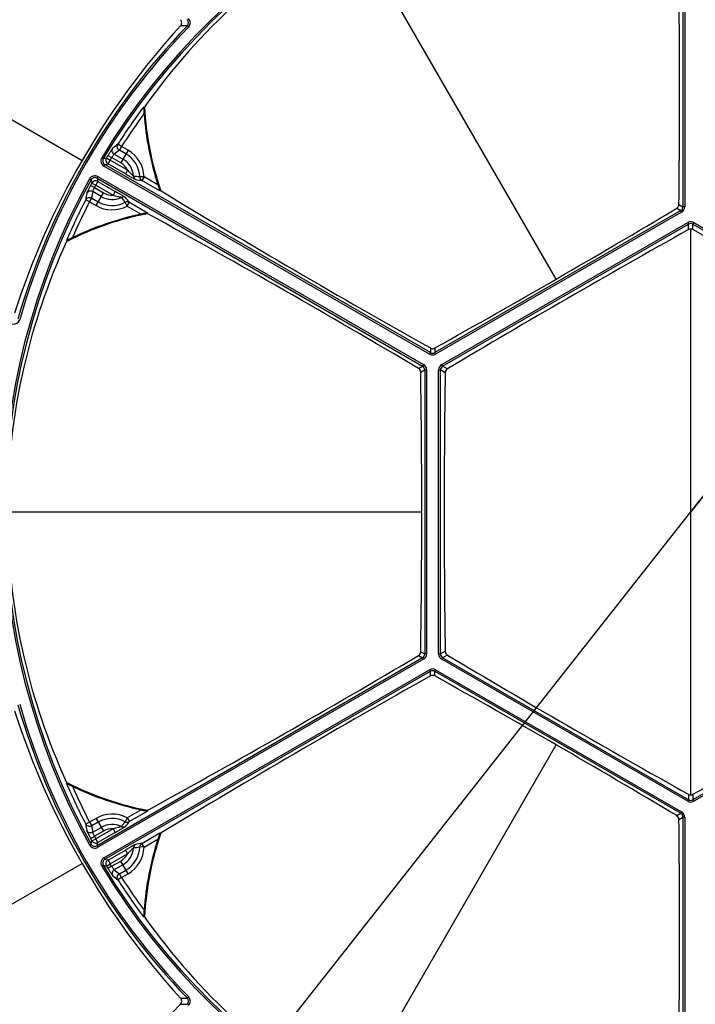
# Model space of a CAD drawing. Header units: millimetres. Extents: x 0 to 420, y -341 to 792.
# Tile 308 of 325: x 351 to 364, y 216 to 235. Entities that reach past the tile are written whole.
import ezdxf

# ---------------------------------------------------------------- set-up
doc = ezdxf.new("R2010")
doc.units = ezdxf.units.MM
doc.header["$LTSCALE"] = 23.1
doc.layers.get('0').update_dxf_attribs({"linetype": 'CONTINUOUS'})
doc.layers.add('COURBES', color=7, linetype='CONTINUOUS')
doc.layers.add('DIM_PILOTEES', color=7, linetype='CONTINUOUS')
doc.styles.get("Standard").update_dxf_attribs({"font": 'txt', "width": 0.7})
doc.styles.add('TEXTSTYLE_4', font='txt')
doc.dimstyles.new('DIMSTYLE_3', dxfattribs={"dimtxt": 2.5, "dimasz": 3.5, "dimexe": 2, "dimexo": 0, "dimtad": 1, "dimdec": 0, "dimlfac": 5.882353, "dimdsep": 46, "dimtxsty": 'Standard', "dimblk": '_FILLED', "dimblk1": '_FILLED', "dimblk2": '_FILLED', "dimcen": 0.09, "dimazin": 2, "dimtp": 0.8, "dimtm": 0.8, "dimtfac": 1, "dimtdec": 0, "dimtofl": 0, "dimtmove": 0, "dimatfit": 3, "dimldrblk": '_FILLED', "dimfxl": 0, "dimtolj": 1, "dimarcsym": 0})
doc.dimstyles.new('DIMSTYLE_5', dxfattribs={"dimtxt": 2.5, "dimasz": 3.5, "dimexe": 2, "dimexo": 0, "dimtad": 1, "dimdec": 0, "dimlfac": 5.882353, "dimdsep": 46, "dimtxsty": 'Standard', "dimblk": '_FILLED', "dimblk1": '_FILLED', "dimblk2": '_FILLED', "dimcen": 0.09, "dimazin": 2, "dimtp": 0.8, "dimtm": 0.8, "dimtfac": 1, "dimtdec": 0, "dimtmove": 0, "dimatfit": 2, "dimldrblk": '_FILLED', "dimfxl": 0, "dimtolj": 1, "dimarcsym": 0})

# ---------------------------------------------------------------- blocks, each defined once
blk = doc.blocks.new('_FILLED')
at = {"color": 0, "linetype": 'ByBlock'}
blk.add_solid([(0, 0), (-1, 0.1429), (-1, -0.1429)], dxfattribs=at)
blk = doc.blocks.new('*D9')
at = {"layer": 'DIM_PILOTEES', "color": 2, "linetype": 'Continuous'}
for p, q in [((322.755, 216.718), (322.755, 271.478)), ((404.884, 216.276), (404.884, 271.478)), ((322.755, 269.478), (363.82, 269.478)), ((404.884, 269.478), (363.82, 269.478))]:
    blk.add_line(p, q, dxfattribs=at)
at = {"layer": 'DIM_PILOTEES', "color": 2, "linetype": 'Continuous', "xscale": 3.5, "yscale": 3.5, "zscale": 3.5, "rotation": 180}
blk.add_blockref('_FILLED', (322.755, 269.478), dxfattribs=at)
at = {"layer": 'DIM_PILOTEES', "color": 2, "linetype": 'Continuous', "xscale": 3.5, "yscale": 3.5, "zscale": 3.5}
blk.add_blockref('_FILLED', (404.884, 269.478), dxfattribs=at)
at = {"layer": 'DIM_PILOTEES', "color": 2, "linetype": 'Continuous', "insert": (363.82, 272.603), "char_height": 2.5, "width": 8.57143, "attachment_point": 2, "line_spacing_factor": 0.9}
blk.add_mtext('{\\ftxt;\\W0.0001;\\H0.0001;\\~}{\\ftxt;\\W2.2857142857;\\H2.5; }{\\ftxt;\\W0.0001;\\H0.0001;\\~}', dxfattribs=at)
blk = doc.blocks.new('*D10')
at = {"layer": 'DIM_PILOTEES', "color": 2, "linetype": 'Continuous'}
for p, q in [((363.805, 225.178), (394.111, 263.644)), ((385.898, 253.221), (363.805, 225.178)), ((341.711, 197.135), (363.805, 225.178))]:
    blk.add_line(p, q, dxfattribs=at)
at = {"layer": 'DIM_PILOTEES', "color": 2, "linetype": 'Continuous', "xscale": 3.5, "yscale": 3.5, "zscale": 3.5}
for p, rotation in [((385.898, 253.221), 51.7666965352), ((341.711, 197.135), 231.7666965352)]:
    blk.add_blockref('_FILLED', p, dxfattribs=dict(at, rotation=rotation))
at = {"layer": 'DIM_PILOTEES', "color": 2, "linetype": 'Continuous', "insert": (385.947, 258.331), "char_height": 2.5, "width": 13.83929, "attachment_point": 1, "rotation": 51.7667, "line_spacing_factor": 0.9, "style": 'TEXTSTYLE_4'}
blk.add_mtext('{\\ftxt;\\W0.0001;\\H0.0001;\\~}{\\ftxt;\\W1.3333333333;\\H2.5; }{\\ftxt;\\W0.0001;\\H0.0001;\\~}{\\ftxt;\\W0.0001;\\H0.0001;\\~}{\\ftxt;\\W2.3571428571;\\H2.5; }{\\ftxt;\\W0.0001;\\H0.0001;\\~}', dxfattribs=at)

msp = doc.modelspace()

# ---------------------------------------------------------------- linework, layer by layer
at = {"color": 7, "linetype": 'Continuous'}
for p, q in [((363.6513, 238.5204), (363.6513, 231.1553)), ((363.6864, 238.5204), (363.6864, 231.1553)), ((361.1699, 229.7414), (357.1149, 236.7647)), ((344.1979, 236.4977), (351.8799, 232.0626)), ((353.9689, 234.6794), (353.9436, 234.7039)), ((353.0832, 233.1107), (353.0972, 233.1064)), ((352.6539, 232.339), (352.5825, 232.3849)), ((352.6539, 232.339), (352.6116, 232.2656)), ((352.7392, 232.192), (352.6116, 232.2656)), ((352.7816, 232.2653), (352.6377, 232.0161)), ((352.7816, 232.2653), (352.6539, 232.339)), ((352.2659, 232.1173), (352.296, 232.0993)), ((352.296, 232.0993), (352.3585, 232.1156)), ((352.3585, 232.1156), (352.4312, 232.0715)), ((352.3874, 232.1631), (352.4599, 232.1187)), ((352.3887, 231.998), (352.4312, 232.0715)), ((352.7706, 231.8756), (352.4312, 232.0715)), ((352.6377, 232.0161), (352.4599, 232.1187)), ((352.5111, 232.1869), (352.68, 232.0894)), ((352.3088, 231.9515), (352.3263, 231.9819)), ((358.6871, 228.269), (352.3088, 231.9515)), ((352.3263, 231.9819), (352.3887, 231.998)), ((358.7047, 228.2994), (352.3263, 231.9819)), ((352.7281, 231.802), (352.3887, 231.998)), ((352.7706, 231.8756), (352.7281, 231.802)), ((352.0255, 231.7009), (352.0562, 231.6839)), ((352.0562, 231.6839), (352.0733, 231.6216)), ((352.1905, 231.7467), (352.173, 231.7163)), ((352.173, 231.7163), (358.5513, 228.0337)), ((352.173, 231.7163), (352.1902, 231.6542)), ((352.1905, 231.7467), (358.5688, 228.0641)), ((353.0944, 231.7433), (353.0098, 231.7406)), ((353.0944, 231.7433), (353.052, 231.6698)), ((353.4047, 231.4661), (353.052, 231.6698)), ((353.3673, 231.5858), (353.0944, 231.7433)), ((352.1213, 231.5322), (352.0466, 231.5728)), ((352.0733, 231.6216), (352.1478, 231.5807)), ((352.1213, 231.5322), (352.299, 231.4295)), ((352.1902, 231.6542), (352.1478, 231.5807)), ((352.1478, 231.5807), (352.4872, 231.3847)), ((352.1902, 231.6542), (352.5297, 231.4583)), ((353.416, 231.4755), (353.4047, 231.4661)), ((353.4312, 231.4668), (353.416, 231.4755)), ((352.0275, 231.254), (351.952, 231.293)), ((352.0275, 231.254), (352.0699, 231.3273)), ((352.0699, 231.3273), (352.1975, 231.2537)), ((352.2567, 231.3562), (352.0878, 231.4537)), ((352.1552, 231.1803), (352.299, 231.4295)), ((352.5297, 231.4583), (352.4872, 231.3847)), ((352.0275, 231.254), (352.1552, 231.1803)), ((352.7636, 231.1703), (352.7237, 231.245)), ((352.7636, 231.1703), (352.8061, 231.2439)), ((352.7636, 231.1703), (353.0365, 231.0128)), ((352.8061, 231.2439), (353.1588, 231.0403)), ((363.5302, 231.1271), (363.6088, 231.0817)), ((363.5726, 231.2007), (363.6513, 231.1553)), ((363.6864, 231.1553), (363.6513, 231.1553)), ((353.1588, 231.0403), (353.1564, 231.0257)), ((353.1715, 231.017), (353.1564, 231.0257)), ((363.6088, 231.0817), (358.7896, 228.2994)), ((363.6263, 231.0513), (358.8072, 228.269)), ((363.6263, 231.0513), (363.6088, 231.0817)), ((358.9254, 228.0641), (363.7446, 230.8465)), ((358.943, 228.0337), (363.7622, 230.8161)), ((363.7446, 230.8465), (363.7622, 230.8161)), ((363.7622, 230.7087), (363.7622, 230.8161)), ((363.8046, 219.6359), (363.8046, 230.7197)), ((363.8647, 230.8465), (363.8471, 230.8161)), ((363.8471, 230.7087), (363.8471, 230.8161)), ((363.8471, 230.8161), (368.6663, 228.0337)), ((363.8647, 230.8465), (368.6838, 228.0641)), ((351.5846, 230.4864), (351.5739, 230.4964)), ((358.7047, 228.3902), (358.7047, 228.2994)), ((358.7896, 228.3901), (358.7896, 228.2994)), ((358.6871, 228.269), (358.7047, 228.2994)), ((358.8072, 228.269), (358.7896, 228.2994)), ((358.4726, 227.9883), (358.5513, 228.0337)), ((358.5688, 228.0641), (358.5513, 228.0337)), ((358.9254, 228.0641), (358.943, 228.0337)), ((359.036, 227.9801), (358.943, 228.0337)), ((358.5152, 227.9148), (358.5938, 227.9602)), ((358.5938, 227.9602), (358.5938, 222.3954)), ((358.6289, 227.9602), (358.5938, 227.9602)), ((358.6289, 227.9602), (358.6289, 222.3954)), ((358.8654, 222.3954), (358.8654, 227.9602)), ((358.8654, 227.9602), (358.9005, 227.9602)), ((358.9005, 222.3954), (358.9005, 227.9602)), ((358.9935, 227.9065), (358.9005, 227.9602)), ((350.4252, 225.1778), (358.5351, 225.1778)), ((358.5152, 222.4408), (358.5938, 222.3954)), ((358.9935, 222.4491), (358.9005, 222.3954)), ((358.5513, 222.3219), (352.173, 218.6393)), ((358.5688, 222.2915), (352.1905, 218.609)), ((358.4726, 222.3673), (358.5513, 222.3219)), ((358.5688, 222.2915), (358.5513, 222.3219)), ((358.6289, 222.3954), (358.5938, 222.3954)), ((358.8654, 222.3954), (358.9005, 222.3954)), ((358.9254, 222.2915), (358.943, 222.3219)), ((363.7446, 219.5091), (358.9254, 222.2915)), ((359.036, 222.3756), (358.943, 222.3219)), ((363.7622, 219.5395), (358.943, 222.3219)), ((368.6663, 222.3219), (363.8471, 219.5395)), ((368.6838, 222.2915), (363.8647, 219.5091)), ((352.3088, 218.4041), (358.6871, 222.0866)), ((352.3263, 218.3737), (358.7047, 222.0563)), ((358.6871, 222.0866), (358.7047, 222.0563)), ((358.7047, 221.9654), (358.7047, 222.0563)), ((358.8072, 222.0866), (358.7896, 222.0563)), ((358.7896, 221.9655), (358.7896, 222.0563)), ((358.7896, 222.0563), (363.6088, 219.2739)), ((358.8072, 222.0866), (363.6263, 219.3043)), ((357.1149, 213.5909), (361.1699, 220.6142)), ((351.5739, 219.8592), (351.5846, 219.8692)), ((363.7446, 219.5091), (363.7622, 219.5395)), ((363.7622, 219.6469), (363.7622, 219.5395)), ((363.8471, 219.6469), (363.8471, 219.5395)), ((363.8647, 219.5091), (363.8471, 219.5395)), ((353.0365, 219.3428), (352.7636, 219.1853)), ((353.1715, 219.3386), (353.1564, 219.3299)), ((353.1564, 219.3299), (353.1588, 219.3153)), ((352.1552, 219.1753), (352.0275, 219.1016)), ((352.1552, 219.1753), (352.299, 218.9261)), ((352.7636, 219.1853), (352.7237, 219.1106)), ((352.7636, 219.1853), (352.8061, 219.1117)), ((353.1588, 219.3153), (352.8061, 219.1117)), ((363.5302, 219.2285), (363.6088, 219.2739)), ((363.5726, 219.1549), (363.6513, 219.2003)), ((363.6263, 219.3043), (363.6088, 219.2739)), ((363.6513, 219.2003), (363.6513, 211.8352)), ((363.6864, 219.2003), (363.6513, 219.2003)), ((363.6864, 219.2003), (363.6864, 211.8352)), ((352.0275, 219.1016), (351.952, 219.0627)), ((352.0275, 219.1016), (352.0699, 219.0283)), ((352.1975, 219.102), (352.0699, 219.0283)), ((352.0878, 218.9019), (352.2567, 218.9994)), ((352.4872, 218.9709), (352.1478, 218.775)), ((352.4872, 218.9709), (352.5297, 218.8973)), ((352.0466, 218.7828), (352.1213, 218.8234)), ((352.0733, 218.7341), (352.1478, 218.775)), ((352.299, 218.9261), (352.1213, 218.8234)), ((352.1902, 218.7014), (352.1478, 218.775)), ((352.5297, 218.8973), (352.1902, 218.7014)), ((353.052, 218.6859), (353.4047, 218.8895)), ((353.0944, 218.6123), (353.3673, 218.7698)), ((353.4047, 218.8895), (353.416, 218.8801)), ((353.4312, 218.8888), (353.416, 218.8801)), ((352.0255, 218.6548), (352.0562, 218.6717)), ((352.0562, 218.6717), (352.0733, 218.7341)), ((352.173, 218.6393), (352.1902, 218.7014)), ((352.1905, 218.609), (352.173, 218.6393)), ((352.3887, 218.3577), (352.7281, 218.5536)), ((352.7281, 218.5536), (352.7706, 218.4801)), ((353.0944, 218.6123), (353.0098, 218.6151)), ((353.0944, 218.6123), (353.052, 218.6859)), ((352.3088, 218.4041), (352.3263, 218.3737)), ((352.3263, 218.3737), (352.3887, 218.3577)), ((352.3887, 218.3577), (352.4312, 218.2841)), ((352.4312, 218.2841), (352.7706, 218.4801)), ((344.1979, 213.8579), (351.8799, 218.293)), ((352.2659, 218.2383), (352.296, 218.2564)), ((352.296, 218.2564), (352.3585, 218.24)), ((352.3585, 218.24), (352.4312, 218.2841)), ((352.4599, 218.2369), (352.3874, 218.1926)), ((352.4599, 218.2369), (352.6377, 218.3395)), ((352.68, 218.2662), (352.5111, 218.1687)), ((352.6116, 218.09), (352.7392, 218.1637)), ((352.7816, 218.0903), (352.6377, 218.3395)), ((352.6539, 218.0166), (352.5825, 217.9707)), ((352.6539, 218.0166), (352.6116, 218.09)), ((352.6539, 218.0166), (352.7816, 218.0903)), ((353.0926, 217.2478), (353.0832, 217.245)), ((353.0972, 217.2492), (353.0926, 217.2478)), ((353.9436, 215.6517), (353.9689, 215.6762))]:
    msp.add_line(p, q, dxfattribs=at)
for radius in [33.745, 33.575, 33.405, 33.3124, 32.6694, 32.6636]:
    msp.add_circle((363.8046, 225.1778), radius, dxfattribs=at)
for centre, radius, start, end in [((363.8046, 225.1778), 32.725, 4.77875, 171.54338), ((363.8046, 225.1778), 13.4647, 91.02323, 148.97677), ((363.8046, 225.1778), 13.4297, 91.02323, 148.97677), ((177.2534, 233.411), 186.3323, 359.320339, 1.197758), ((363.4695, 225.7517), 12.7148, 119.98484, 144.57967), ((353.8826, 234.763), 0.0849, 315.95116, 45.03862), ((353.8825, 234.763), 0.1202, 315.98345, 45.00633), ((365.0813, 224.4407), 15.2437, 137.68467, 162.31533), ((363.8046, 225.1778), 13.7109, 135.98979, 164.01021), ((363.8046, 225.1778), 13.6756, 135.98979, 164.01021), ((354.1612, 195.5084), 39.1961, 90.31814, 90.5144), ((363.8046, 225.1778), 13.3371, 143.50209, 147.29071), ((363.8046, 225.1778), 13.3233, 143.40362, 143.48077), ((359.0446, 233.4224), 5.9558, 183.04088, 199.07999), ((359.0446, 233.4224), 5.95, 182.9486, 199.16856), ((363.8046, 225.1778), 13.2522, 143.92258, 147.29071), ((359.0446, 233.4224), 5.967, 184.23497, 197.92599), ((362.5334, 219.6354), 16.1731, 127.9719, 128.42668), ((362.4799, 219.5698), 16.08, 127.8573, 128.31213), ((352.4684, 231.7228), 0.6264, 1.87813, 60), ((352.3688, 232.0555), 0.12, 148.9643, 240.01247), ((352.3687, 232.0554), 0.0849, 148.93041, 240.04635), ((352.4313, 232.0716), 0.0851, 148.84929, 239.92981), ((363.8046, 225.1778), 13.3846, 148.54097, 148.77899), ((363.8046, 225.1778), 13.2996, 148.54097, 148.77899), ((352.4684, 231.7228), 0.4233, 4.57541, 60), ((352.4684, 231.7228), 0.5417, 1.87813, 60), ((352.4684, 231.7228), 0.3386, 26.81356, 60), ((363.8046, 225.1778), 13.4647, 151.02323, 208.97677), ((363.8046, 225.1778), 13.4297, 151.02323, 208.97677), ((352.1305, 231.6427), 0.12, 59.98736, 151.03587), ((352.1305, 231.6428), 0.0849, 59.95348, 151.06975), ((352.1478, 231.5805), 0.0851, 60.07019, 151.15071), ((351.2949, 219.3988), 12.4603, 82.08917, 82.64348), ((352.975, 231.7631), 0.0849, 184.41688, 239.79651), ((357.5952, 259.2401), 27.9421, 260.39352, 260.64237), ((353.0947, 231.7431), 0.0849, 181.74119, 239.79472), ((363.8046, 225.1778), 13.3846, 151.22101, 151.45903), ((363.8046, 225.1778), 13.2996, 151.22101, 151.45903), ((363.8046, 225.1778), 13.3371, 152.70929, 156.49791), ((367.9689, 229.0499), 16.1731, 171.57332, 172.0281), ((367.999, 229.1291), 16.08, 171.68787, 172.1427), ((352.4684, 231.7228), 0.4233, 240, 295.42459), ((352.4684, 231.7228), 0.3386, 240, 273.18644), ((352.6868, 231.2639), 0.0849, 60.20349, 115.58312), ((362.5527, 238.8997), 12.4581, 217.35647, 217.91088), ((331.1905, 213.5154), 27.956, 39.35769, 39.60643), ((448.4758, 388.3255), 183.407, 238.787269, 240.694634), ((363.8046, 225.1778), 13.2522, 152.70929, 156.07742), ((352.4684, 231.7228), 0.6264, 240, 298.12187), ((352.4684, 231.7228), 0.5417, 240, 298.12187), ((352.7639, 231.1702), 0.0849, 60.20527, 118.2588), ((267.2347, 392.4419), 187.8705, 299.165255, 300.834745), ((363.5664, 231.1553), 0.0849, 299.98257, 0.01743), ((363.5663, 231.1553), 0.12, 299.99809, 0.00191), ((354.2846, 225.1778), 5.95, 100.83144, 117.0514), ((354.2846, 225.1778), 5.9558, 100.92001, 116.95912), ((354.2846, 225.1778), 5.967, 102.07401, 115.76503), ((263.3989, 67.7363), 186.3323, 59.320339, 61.197758), ((454.0721, 68.83), 185.3662, 119.15655, 120.84345), ((363.8046, 230.7425), 0.12, 59.99809, 120.00191), ((363.8046, 230.7426), 0.0849, 59.98257, 120.01743), ((273.5372, 68.83), 185.3662, 59.15655, 60.84345), ((363.8046, 225.1778), 13.3233, 156.51923, 156.59638), ((350.5426, 228.9781), 0.1202, 254.99367, 344.01654), ((358.7471, 228.3729), 0.12, 239.99809, 300.00191), ((358.7471, 228.3729), 0.0849, 239.98257, 300.01743), ((358.5089, 227.9602), 0.0849, 359.98257, 60.01743), ((358.5088, 227.9602), 0.12, 359.99809, 60.00191), ((358.9854, 227.9602), 0.12, 119.99809, 180.00191), ((358.9854, 227.9602), 0.0849, 119.98257, 180.01743), ((170.6647, 225.1778), 187.8705, 359.165255, 0.834745), ((544.2053, 225.1828), 185.2318, 179.157476, 180.001537), ((542.1974, 225.1581), 183.2239, 179.993838, 180.847149), ((363.8046, 225.1778), 32.725, 188.45598, 355.22125), ((264.8502, 380.079), 183.407, 298.787269, 300.694634), ((358.5089, 222.3954), 0.0849, 299.98257, 0.01743), ((358.5088, 222.3954), 0.12, 299.99809, 0.00191), ((358.9854, 222.3954), 0.12, 179.99809, 240.00191), ((358.9854, 222.3954), 0.0849, 179.98257, 240.01743), ((454.0721, 381.5256), 185.3662, 239.15655, 240.84345), ((273.5372, 381.5256), 185.3662, 299.15655, 300.84345), ((358.7471, 221.9827), 0.12, 59.99809, 120.00191), ((358.7471, 221.9827), 0.0849, 59.98257, 120.01743), ((449.9501, 59.5031), 186.3323, 119.320339, 121.197758), ((267.2347, 57.9137), 187.8705, 59.165255, 60.834745), ((365.0813, 225.9149), 15.2437, 197.68467, 222.31533), ((363.8046, 225.1778), 13.7109, 195.98979, 224.01021), ((363.8046, 225.1778), 13.6756, 195.98979, 224.01021), ((363.8046, 225.1778), 13.3371, 203.50209, 207.29071), ((363.8046, 225.1778), 13.3233, 203.40362, 203.48077), ((354.2846, 225.1778), 5.95, 242.9486, 259.16856), ((354.2846, 225.1778), 5.9558, 243.04088, 259.07999), ((354.2846, 225.1778), 5.967, 244.23497, 257.92599), ((363.8046, 225.1778), 13.2522, 203.92258, 207.29071), ((363.8046, 219.613), 0.0849, 239.98257, 300.01743), ((363.8046, 219.6131), 0.12, 239.99809, 300.00191), ((352.4684, 218.6328), 0.6264, 61.87813, 120), ((352.4684, 218.6328), 0.5417, 61.87813, 120), ((180.179, 216.9314), 183.407, 358.787269, 0.694634), ((363.5664, 219.2003), 0.0849, 359.98257, 60.01743), ((363.5663, 219.2003), 0.12, 359.99809, 60.00191), ((367.9689, 221.3057), 16.1731, 187.9719, 188.42668), ((367.999, 221.2265), 16.08, 187.8573, 188.31213), ((352.4684, 218.6328), 0.4233, 64.57541, 120), ((352.4684, 218.6328), 0.3386, 86.81356, 120), ((362.5547, 211.4544), 12.4606, 142.08918, 142.64348), ((352.6868, 219.0917), 0.0849, 244.41688, 299.79651), ((352.7639, 219.1854), 0.0849, 241.74119, 299.79472), ((331.2025, 236.8304), 27.9404, 320.39351, 320.64238), ((363.8046, 225.1778), 13.3846, 208.54097, 208.77899), ((363.8046, 225.1778), 13.2996, 208.54097, 208.77899), ((359.0446, 216.9332), 5.967, 162.07401, 175.76503), ((359.0446, 216.9332), 5.9558, 160.92001, 176.95912), ((359.0446, 216.9332), 5.95, 160.83144, 177.0514), ((352.1305, 218.7129), 0.12, 208.9643, 300.01247), ((352.1305, 218.7128), 0.0849, 208.93041, 300.04635), ((352.1478, 218.7751), 0.0851, 208.84929, 299.92981), ((352.4684, 218.6328), 0.4233, 300, 355.42459), ((352.4684, 218.6328), 0.5417, 300, 358.12187), ((352.4684, 218.6328), 0.6264, 300, 358.12187), ((352.975, 218.5925), 0.0849, 120.20349, 175.58312), ((351.295, 230.9559), 12.4595, 277.35649, 277.91084), ((357.5961, 191.1104), 27.9473, 99.35765, 99.60646), ((353.0947, 218.6125), 0.0849, 120.20527, 178.2588), ((352.3688, 218.3002), 0.12, 119.98736, 211.03587), ((352.3687, 218.3002), 0.0849, 119.95348, 211.06975), ((352.4313, 218.284), 0.0851, 120.07019, 211.15071), ((352.4684, 218.6328), 0.3386, 300, 333.18644), ((363.8046, 225.1778), 13.4647, 211.02323, 268.97677), ((363.8046, 225.1778), 13.4297, 211.02323, 268.97677), ((363.8046, 225.1778), 13.3846, 211.22101, 211.45903), ((363.8046, 225.1778), 13.2996, 211.22101, 211.45903), ((362.4799, 230.7858), 16.08, 231.68787, 232.1427), ((362.5334, 230.7202), 16.1731, 231.57332, 232.0281), ((363.8046, 225.1778), 13.3371, 212.70929, 216.49791), ((363.8046, 225.1778), 13.2522, 212.70929, 216.07742), ((363.8046, 225.1778), 13.3233, 216.51923, 216.59638), ((363.4695, 224.6039), 12.7148, 215.42033, 240.01427), ((354.1612, 254.8472), 39.1961, 269.4856, 269.68186), ((353.8826, 215.5927), 0.0849, 314.95903, 44.05118), ((353.8825, 215.5927), 0.1202, 314.99132, 44.01889), ((220.0533, 344.3198), 185.677, 313.76657, 316.084123), ((354.2844, 255.0994), 39.5682, 269.30928, 269.50493)]:
    msp.add_arc(centre, radius, start, end, dxfattribs=at)
for points, knots in [([(353.8093, 234.7029), (353.8233, 234.7183), (353.8402, 234.762), (353.8225, 234.806), (353.8074, 234.8216)], [0, 0, 0, 0, 0.4884956, 1, 1, 1, 1]), ([(353.0832, 233.1107), (353.0836, 233.1105), (353.0835, 233.1086), (353.0843, 233.1061), (353.0846, 233.1012), (353.0855, 233.0927), (353.0866, 233.0796), (353.088, 233.0622), (353.0894, 233.0432), (353.0914, 233.0162), (353.0929, 232.9956), (353.0939, 232.9817)], [0, 0, 0, 0, 0.0091557, 0.0330211, 0.0698512, 0.11722, 0.2348208, 0.3722535, 0.5214623, 0.6776842, 1, 1, 1, 1]), ([(352.4816, 232.3055), (352.4771, 232.3019), (352.4672, 232.2858), (352.4461, 232.2567), (352.4187, 232.2132), (352.3982, 232.1807), (352.3874, 232.1631)], [0, 0, 0, 0, 0.1010496, 0.3238509, 0.6376716, 1, 1, 1, 1]), ([(352.5111, 232.1869), (352.492, 232.198), (352.4616, 232.2376), (352.4699, 232.2868), (352.4816, 232.3055)], [0, 0, 0, 0, 0.5005962, 1, 1, 1, 1]), ([(352.6116, 232.2656), (352.5924, 232.2768), (352.5618, 232.3167), (352.5705, 232.3662), (352.5825, 232.3849)], [0, 0, 0, 0, 0.500599, 1, 1, 1, 1]), ([(352.4599, 232.1187), (352.4655, 232.1274), (352.4762, 232.1432), (352.491, 232.1644), (352.5026, 232.1778), (352.5084, 232.1858), (352.5111, 232.1869)], [0, 0, 0, 0, 0.3617712, 0.6745809, 0.8969091, 1, 1, 1, 1]), ([(352.8903, 231.7566), (352.8879, 231.7574), (352.8822, 231.7635), (352.8708, 231.7729), (352.8564, 231.7873), (352.8342, 231.8096), (352.8057, 231.8395), (352.7825, 231.8636), (352.7706, 231.8756)], [0, 0, 0, 0, 0.0452742, 0.1412431, 0.2664178, 0.4059061, 0.7004779, 1, 1, 1, 1]), ([(352.7281, 231.802), (352.7503, 231.7892), (352.7934, 231.7645), (352.8458, 231.7348), (352.8837, 231.7141), (352.9058, 231.702), (352.9215, 231.6946), (352.9294, 231.6902), (352.9323, 231.6898)], [0, 0, 0, 0, 0.3293195, 0.6397305, 0.7748143, 0.8857468, 0.9633572, 1, 1, 1, 1]), ([(352.0466, 231.5728), (352.0368, 231.5547), (352.0188, 231.5207), (351.9949, 231.4752), (351.9802, 231.4423), (351.9712, 231.4257), (351.9703, 231.42)], [0, 0, 0, 0, 0.3623284, 0.6761491, 0.8989504, 1, 1, 1, 1]), ([(352.0878, 231.4537), (352.0874, 231.4566), (352.0914, 231.4656), (352.0973, 231.4824), (352.1082, 231.5058), (352.1166, 231.523), (352.1213, 231.5322)], [0, 0, 0, 0, 0.1030902, 0.3254184, 0.6382283, 1, 1, 1, 1]), ([(353.3673, 231.5858), (353.3715, 231.5729), (353.3777, 231.5536), (353.3858, 231.5285), (353.3915, 231.5108), (353.3966, 231.4948), (353.4004, 231.4827), (353.4026, 231.4749), (353.404, 231.4705), (353.4043, 231.468), (353.405, 231.4664), (353.4047, 231.4661)], [0, 0, 0, 0, 0.3254546, 0.4827521, 0.6324195, 0.7694593, 0.8856858, 0.9320875, 0.9679451, 0.9910812, 1, 1, 1, 1]), ([(351.952, 231.293), (351.9623, 231.3127), (352.0008, 231.3449), (352.0506, 231.3384), (352.0699, 231.3273)], [0, 0, 0, 0, 0.499401, 1, 1, 1, 1]), ([(352.0878, 231.4537), (352.0686, 231.4647), (352.0192, 231.4713), (351.9807, 231.4395), (351.9703, 231.42)], [0, 0, 0, 0, 0.5005962, 1, 1, 1, 1]), ([(352.4872, 231.3847), (352.5035, 231.3804), (352.5359, 231.3723), (352.5761, 231.3626), (352.6065, 231.3545), (352.6262, 231.3492), (352.6401, 231.3441), (352.6482, 231.3422), (352.6501, 231.3405)], [0, 0, 0, 0, 0.2995222, 0.5940942, 0.7335824, 0.8587571, 0.9547258, 1, 1, 1, 1]), ([(352.7289, 231.3376), (352.7271, 231.3398), (352.7194, 231.3445), (352.7051, 231.3544), (352.6836, 231.3675), (352.6467, 231.39), (352.5948, 231.4205), (352.5518, 231.4455), (352.5297, 231.4583)], [0, 0, 0, 0, 0.0366427, 0.1142532, 0.2251856, 0.3602695, 0.6706804, 1, 1, 1, 1]), ([(363.5302, 231.1271), (363.5427, 231.1345), (363.5643, 231.1563), (363.5724, 231.186), (363.5726, 231.2007)], [0, 0, 0, 0, 0.4951878, 1, 1, 1, 1]), ([(353.1588, 231.0403), (353.1588, 231.0399), (353.157, 231.0397), (353.1547, 231.0387), (353.1502, 231.0377), (353.1423, 231.0357), (353.13, 231.033), (353.1135, 231.0293), (353.0954, 231.0254), (353.0695, 231.0199), (353.0498, 231.0157), (353.0365, 231.0128)], [0, 0, 0, 0, 0.0089186, 0.0320545, 0.0679114, 0.1143129, 0.2305393, 0.3675794, 0.517247, 0.6745448, 1, 1, 1, 1]), ([(363.8471, 230.7087), (363.8343, 230.7159), (363.8046, 230.7236), (363.7749, 230.7159), (363.7622, 230.7087)], [0, 0, 0, 0, 0.5000211, 1, 1, 1, 1]), ([(351.6909, 230.5516), (351.6784, 230.5456), (351.6598, 230.5366), (351.6354, 230.5248), (351.6182, 230.5165), (351.6025, 230.509), (351.5906, 230.5034), (351.5827, 230.4999), (351.5784, 230.4978), (351.5758, 230.4971), (351.5742, 230.4962), (351.5739, 230.4964)], [0, 0, 0, 0, 0.3223158, 0.4785376, 0.6277463, 0.7651791, 0.8827799, 0.9301488, 0.9669789, 0.9908443, 1, 1, 1, 1]), ([(351.5774, 219.8857), (351.2176, 220.6718), (350.6299, 222.4054), (350.3181, 225.1778), (350.6299, 227.9503), (351.2176, 229.6838), (351.5774, 230.4699)], [0, 0, 0, 0, 0.2380618, 0.5, 0.7619382, 1, 1, 1, 1]), ([(358.7047, 228.3902), (358.7175, 228.383), (358.7473, 228.3752), (358.777, 228.383), (358.7896, 228.3901)], [0, 0, 0, 0, 0.5048199, 1, 1, 1, 1]), ([(358.5152, 227.9148), (358.515, 227.9293), (358.5069, 227.9589), (358.4853, 227.9808), (358.4726, 227.9883)], [0, 0, 0, 0, 0.4951878, 1, 1, 1, 1]), ([(359.036, 227.9801), (359.0234, 227.9726), (359.0018, 227.9507), (358.9937, 227.9211), (358.9935, 227.9065)], [0, 0, 0, 0, 0.5000059, 1, 1, 1, 1]), ([(358.4726, 222.3673), (358.4853, 222.3749), (358.5069, 222.3967), (358.515, 222.4263), (358.5152, 222.4408)], [0, 0, 0, 0, 0.5048199, 1, 1, 1, 1]), ([(358.9935, 222.4491), (358.9937, 222.4345), (359.0018, 222.4049), (359.0234, 222.3831), (359.036, 222.3756)], [0, 0, 0, 0, 0.5000026, 1, 1, 1, 1]), ([(358.7896, 221.9655), (358.777, 221.9726), (358.7473, 221.9804), (358.7175, 221.9726), (358.7047, 221.9654)], [0, 0, 0, 0, 0.4951878, 1, 1, 1, 1]), ([(351.5739, 219.8592), (351.5742, 219.8595), (351.5758, 219.8585), (351.5784, 219.8578), (351.5827, 219.8557), (351.5906, 219.8522), (351.6025, 219.8466), (351.6182, 219.8391), (351.6354, 219.8308), (351.6598, 219.819), (351.6784, 219.8101), (351.6909, 219.804)], [0, 0, 0, 0, 0.0091557, 0.0330211, 0.0698512, 0.11722, 0.2348208, 0.3722535, 0.5214623, 0.6776842, 1, 1, 1, 1]), ([(363.7622, 219.6469), (363.7749, 219.6398), (363.8046, 219.632), (363.8343, 219.6398), (363.8471, 219.6469)], [0, 0, 0, 0, 0.5000211, 1, 1, 1, 1]), ([(353.0365, 219.3428), (353.0498, 219.34), (353.0695, 219.3357), (353.0954, 219.3302), (353.1135, 219.3263), (353.13, 219.3227), (353.1423, 219.3199), (353.1502, 219.3179), (353.1547, 219.3169), (353.157, 219.3159), (353.1588, 219.3157), (353.1588, 219.3153)], [0, 0, 0, 0, 0.3254546, 0.4827521, 0.6324195, 0.7694593, 0.8856858, 0.9320875, 0.9679451, 0.9910812, 1, 1, 1, 1]), ([(363.5726, 219.1549), (363.5724, 219.1696), (363.5643, 219.1993), (363.5427, 219.2211), (363.5302, 219.2285)], [0, 0, 0, 0, 0.5048199, 1, 1, 1, 1]), ([(352.0699, 219.0283), (352.0506, 219.0172), (352.0008, 219.0107), (351.9623, 219.0429), (351.952, 219.0627)], [0, 0, 0, 0, 0.500599, 1, 1, 1, 1]), ([(351.9703, 218.9356), (351.9712, 218.9299), (351.9802, 218.9133), (351.9949, 218.8804), (352.0188, 218.835), (352.0368, 218.801), (352.0466, 218.7828)], [0, 0, 0, 0, 0.1010496, 0.3238509, 0.6376716, 1, 1, 1, 1]), ([(352.0878, 218.9019), (352.0686, 218.8909), (352.0192, 218.8843), (351.9807, 218.9161), (351.9703, 218.9356)], [0, 0, 0, 0, 0.5005962, 1, 1, 1, 1]), ([(352.6501, 219.0151), (352.6482, 219.0134), (352.6401, 219.0116), (352.6262, 219.0064), (352.6065, 219.0011), (352.5761, 218.993), (352.5359, 218.9833), (352.5035, 218.9753), (352.4872, 218.9709)], [0, 0, 0, 0, 0.0452742, 0.1412431, 0.2664178, 0.4059061, 0.7004779, 1, 1, 1, 1]), ([(352.5297, 218.8973), (352.5518, 218.9101), (352.5948, 218.9351), (352.6467, 218.9657), (352.6836, 218.9881), (352.7051, 219.0013), (352.7194, 219.0111), (352.7271, 219.0158), (352.7289, 219.018)], [0, 0, 0, 0, 0.3293195, 0.6397304, 0.7748142, 0.8857467, 0.9633572, 1, 1, 1, 1]), ([(352.1213, 218.8234), (352.1166, 218.8326), (352.1082, 218.8498), (352.0973, 218.8732), (352.0914, 218.89), (352.0874, 218.899), (352.0878, 218.9019)], [0, 0, 0, 0, 0.3617712, 0.6745809, 0.8969091, 1, 1, 1, 1]), ([(353.4047, 218.8895), (353.405, 218.8893), (353.4043, 218.8876), (353.404, 218.8851), (353.4026, 218.8807), (353.4004, 218.8729), (353.3966, 218.8609), (353.3915, 218.8448), (353.3858, 218.8271), (353.3777, 218.802), (353.3715, 218.7828), (353.3673, 218.7698)], [0, 0, 0, 0, 0.0089186, 0.0320545, 0.0679114, 0.1143129, 0.2305393, 0.3675794, 0.517247, 0.6745448, 1, 1, 1, 1]), ([(352.9323, 218.6659), (352.9294, 218.6654), (352.9215, 218.661), (352.9058, 218.6536), (352.8837, 218.6415), (352.8458, 218.6208), (352.7934, 218.5912), (352.7503, 218.5664), (352.7281, 218.5536)], [0, 0, 0, 0, 0.0366428, 0.1142533, 0.2251858, 0.3602696, 0.6706805, 1, 1, 1, 1]), ([(352.7706, 218.4801), (352.7825, 218.492), (352.8057, 218.5161), (352.8342, 218.546), (352.8564, 218.5683), (352.8708, 218.5827), (352.8822, 218.5921), (352.8879, 218.5982), (352.8903, 218.599)], [0, 0, 0, 0, 0.2995222, 0.5940942, 0.7335824, 0.8587571, 0.9547258, 1, 1, 1, 1]), ([(352.3874, 218.1926), (352.3982, 218.175), (352.4187, 218.1424), (352.4461, 218.0989), (352.4672, 218.0698), (352.4771, 218.0537), (352.4816, 218.0501)], [0, 0, 0, 0, 0.3623284, 0.6761491, 0.8989504, 1, 1, 1, 1]), ([(352.5111, 218.1687), (352.5084, 218.1698), (352.5026, 218.1778), (352.491, 218.1912), (352.4762, 218.2124), (352.4655, 218.2282), (352.4599, 218.2369)], [0, 0, 0, 0, 0.1030902, 0.3254184, 0.6382283, 1, 1, 1, 1]), ([(352.5111, 218.1687), (352.492, 218.1576), (352.4616, 218.1181), (352.4699, 218.0688), (352.4816, 218.0501)], [0, 0, 0, 0, 0.5005962, 1, 1, 1, 1]), ([(352.5825, 217.9707), (352.5705, 217.9894), (352.5618, 218.0389), (352.5924, 218.0788), (352.6116, 218.09)], [0, 0, 0, 0, 0.499401, 1, 1, 1, 1]), ([(353.0939, 217.3739), (353.0929, 217.36), (353.0914, 217.3394), (353.0894, 217.3124), (353.088, 217.2934), (353.0866, 217.276), (353.0855, 217.2629), (353.0846, 217.2544), (353.0843, 217.2495), (353.0835, 217.247), (353.0836, 217.2451), (353.0832, 217.245)], [0, 0, 0, 0, 0.3223158, 0.4785376, 0.6277463, 0.7651791, 0.8827799, 0.9301488, 0.9669789, 0.9908443, 1, 1, 1, 1]), ([(353.8074, 215.534), (353.8225, 215.5496), (353.8402, 215.5936), (353.8233, 215.6373), (353.8093, 215.6527)], [0, 0, 0, 0, 0.5115096, 1, 1, 1, 1])]:
    msp.add_open_spline(points, degree=3, knots=knots, dxfattribs=at)
at = {"layer": 'COURBES', "color": 4, "linetype": 'Continuous'}
for centre, start, end in [((354.2846, 225.1778), 100.85485, 117.02701), ((359.0446, 216.9332), 160.85485, 177.02701)]:
    msp.add_arc(centre, 5.95, start, end, dxfattribs=at)
at = {"layer": 'DIM_PILOTEES', "color": 2, "linetype": 'Continuous'}
msp.add_arc((363.8046, 225.1778), 35.7006, 264.59274, 51.7667, dxfattribs=at)

# ---------------------------------------------------------------- dimensions: what is measured, and where the dimension line sits
dim = msp.add_linear_dim(base=(404.8843, 269.4785), p1=(322.7549, 216.7182), p2=(404.8843, 216.2759), text='{\\ftxt;\\W0.0001;\\H0.0001;\\~}{\\ftxt;\\W2.2857142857;\\H2.5; }{\\ftxt;\\W0.0001;\\H0.0001;\\~}', dimstyle='DIMSTYLE_3', dxfattribs=at)
dim.commit()
dim.dimension.update_dxf_attribs({"geometry": '*D9', "text_midpoint": (363.4624, 269.4785), "dimtype": 160})
dim = msp.add_diameter_dim_2p(p1=(385.8985, 253.2205), p2=(341.7108, 197.1351), text='{\\ftxt;\\W0.0001;\\H0.0001;\\~}{\\ftxt;\\W1.3333333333;\\H2.5; }{\\ftxt;\\W0.0001;\\H0.0001;\\~}{\\ftxt;\\W0.0001;\\H0.0001;\\~}{\\ftxt;\\W2.3571428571;\\H2.5; }{\\ftxt;\\W0.0001;\\H0.0001;\\~}', dimstyle='DIMSTYLE_5', override={"dimpost": '<>'}, dxfattribs=at)
dim.commit()
dim.dimension.update_dxf_attribs({"geometry": '*D10', "text_midpoint": (389.9732, 259.4022), "dimtype": 163})

doc.saveas('drawing.dxf')
